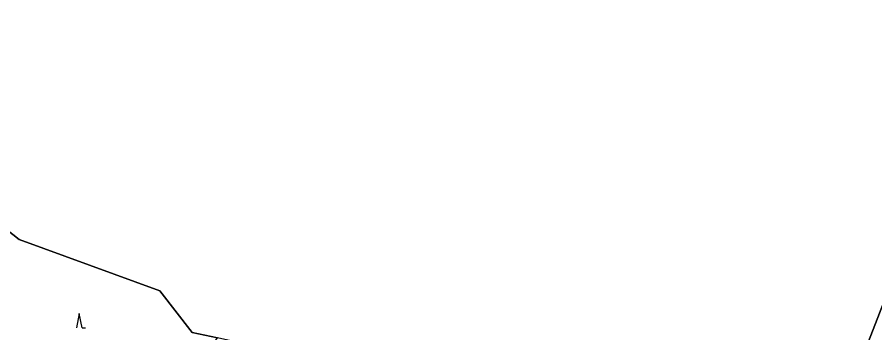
# Model space of a CAD drawing. Extents: x -761891 to -756141, y -1178507 to -1171885.
# Drawn here: x -759620.2 to -759380.5, y -1172466.6 to -1172378.2 of the extents above; entities that cross this region are included whole.
import ezdxf

# ---------------------------------------------------------------- set-up
doc = ezdxf.new("R2010")
doc.units = 0
for name, color, linetype in [('Hranice parcel', 7, 'Continuous'), ('Polygon ku', 7, 'Continuous'), ('Polygon parcely', 7, 'Continuous'), ('Značky kultur', 7, 'Continuous')]:
    doc.layers.add(name, color=color, linetype=linetype)

msp = doc.modelspace()

# ---------------------------------------------------------------- linework, layer by layer
at = {"layer": 'Hranice parcel'}
for p, q in [((-759624.92, -1172436.3), (-759619.58, -1172440.47)), ((-759619.58, -1172440.47), (-759580.31, -1172454.83))]:
    msp.add_line(p, q, dxfattribs=at)
for points in [[(-759386.9, -1172480.74), (-759371.63, -1172441.43), (-759357.22, -1172410.35), (-759344.41, -1172378.24)], [(-759580.31, -1172454.83), (-759571.29, -1172466.49), (-759564.23, -1172468.04)]]:
    msp.add_lwpolyline(points, dxfattribs=at)
at = {"layer": 'Polygon ku'}
msp.add_lwpolyline([(-759371.63, -1172441.43), (-759386.9, -1172480.74), (-759395.04, -1172501.71), (-759403.16, -1172522.59), (-759404.64, -1172526.41), (-759424.39, -1172524.65), (-759430.91, -1172524.07), (-759444.46, -1172522.87), (-759448.41, -1172522.52), (-759476.27, -1172520.04), (-759477.25, -1172519.95), (-759491.05, -1172518.72), (-759498.08, -1172517.94), (-759505.03, -1172517.17), (-759505.06, -1172490.85), (-759509.86, -1172484.74), (-759526.2, -1172482.41), (-759542.08, -1172472.9), (-759564.23, -1172468.04), (-759571.29, -1172466.49), (-759580.31, -1172454.83), (-759619.58, -1172440.47), (-759624.92, -1172436.3)], dxfattribs=at)
at = {"layer": 'Polygon parcely'}
for points in [[(-759383.84, -1172486.72), (-759333.31, -1172392.49), (-759335.15, -1172390.13), (-759344.41, -1172378.24), (-759357.22, -1172410.35), (-759371.63, -1172441.43), (-759386.9, -1172480.74)], [(-759564.23, -1172468.04), (-759571.29, -1172466.49), (-759580.31, -1172454.83), (-759619.58, -1172440.47), (-759624.92, -1172436.3), (-759625.35, -1172438.46), (-759633, -1172477.07), (-759617.58, -1172490.52), (-759588.89, -1172500.92), (-759565.58, -1172469.92)]]:
    msp.add_lwpolyline(points, close=True, dxfattribs=at)
at = {"layer": 'Značky kultur'}
for p, q in [((-759602.81, -1172461.22), (-759603.56, -1172465.22)), ((-759602.06, -1172465.22), (-759602.81, -1172461.22)), ((-759602.06, -1172465.22), (-759601.06, -1172465.22))]:
    msp.add_line(p, q, dxfattribs=at)

doc.saveas('drawing.dxf')
